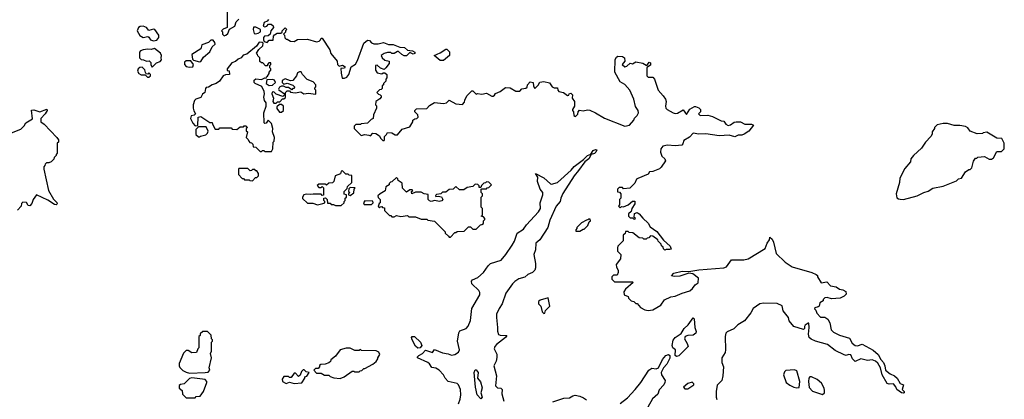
# Model space of a CAD drawing. Extents: x 2210602 to 2357277, y 510288 to 673808.
# Tile 332 of 464: x 2335416 to 2344170, y 604246 to 607623. Entities that reach past the tile are written whole.
import ezdxf

# ---------------------------------------------------------------- set-up
doc = ezdxf.new("R2010")
doc.units = 0

msp = doc.modelspace()

# ---------------------------------------------------------------- linework, layer by layer
at = {"layer": '0CON05XD'}
for points in [[(2337260, 607775), (2337260, 607555), (2337225, 607540), (2337210, 607525), (2337220, 607515), (2337220, 607495), (2337235, 607480), (2337250, 607485), (2337265, 607500), (2337281.7, 607538.3), (2337327.5, 607565), (2337340, 607605), (2337363, 607627)], [(2336605, 607433.8), (2336635, 607442.5), (2336652.5, 607465), (2336652.5, 607485), (2336617.5, 607535), (2336605, 607538), (2336565, 607527.5), (2336544.1, 607554.1), (2336515, 607564.2), (2336487, 607563), (2336471.2, 607555), (2336461.2, 607525), (2336485, 607481.2), (2336515, 607466), (2336555, 607472.5), (2336565, 607467.5), (2336577.5, 607445), (2336605, 607433.8)], [(2337515, 607497.5), (2337535, 607503.8), (2337557.5, 607515), (2337556.7, 607536.7), (2337515, 607557.5), (2337493.3, 607556.7), (2337492.5, 607535), (2337501.7, 607501.7), (2337515, 607497.5)], [(2337627.5, 607625), (2337615, 607610), (2337590.7, 607599.3), (2337580, 607565), (2337595, 607560), (2337613, 607567), (2337627.5, 607582.5), (2337653, 607583), (2337668.3, 607568.3), (2337672.5, 607555), (2337650, 607525), (2337642.5, 607495), (2337625, 607480), (2337593.8, 607476.2), (2337583.8, 607466.2), (2337583.6, 607443.6), (2337590, 607430), (2337615, 607420), (2337635, 607440), (2337668.3, 607441.7), (2337673, 607477), (2337680.7, 607489.3), (2337705, 607503.3), (2337737.5, 607502.5), (2337748.3, 607511.7), (2337750, 607525), (2337775, 607550), (2337790, 607535), (2337780, 607525), (2337778.3, 607511.7), (2337760, 607495), (2337770, 607485), (2337773, 607463), (2337785, 607450), (2337795, 607450), (2337823, 607433), (2337855, 607430), (2337885, 607447.5), (2337975, 607450), (2338055, 607427.5), (2338077, 607433), (2338090, 607445), (2338095, 607460), (2338105, 607460), (2338172.5, 607355), (2338181.7, 607321.7), (2338237.5, 607255), (2338242.5, 607225), (2338255, 607210), (2338285, 607220), (2338310, 607205), (2338305, 607192.5), (2338271.7, 607188.3), (2338273, 607147), (2338283, 607103), (2338305, 607103.3), (2338325, 607112.5), (2338343.3, 607135), (2338362.5, 607205), (2338401.7, 607228.3), (2338420.7, 607259.3), (2338476.4, 607413.6), (2338508.3, 607441.7), (2338525, 607437.5), (2338545, 607417.5), (2338565, 607407.5), (2338601.7, 607408.3), (2338651.7, 607421.7), (2338695, 607402.5), (2338735, 607402.5), (2338795, 607380), (2338837, 607377), (2338865, 607352.5), (2338907, 607347), (2338930, 607335), (2338928.3, 607321.7), (2338915, 607317.5), (2338885, 607330), (2338855, 607302.5), (2338835, 607302.5), (2338813, 607313), (2338785, 607340), (2338775, 607340), (2338745, 607322.5), (2338725, 607322.5), (2338715, 607332.5), (2338685, 607332.5), (2338655, 607322.5), (2338630, 607305), (2338640, 607285), (2338663, 607263), (2338700, 607255), (2338700, 607235), (2338672.5, 607195), (2338655, 607180), (2338623, 607193), (2338595, 607220), (2338580, 607215), (2338580, 607175), (2338595, 607150), (2338635, 607142.5), (2338648.3, 607151.7), (2338661.7, 607151.7), (2338680, 607135), (2338680, 607105), (2338670, 607095), (2338670, 607075), (2338650, 607055), (2338650, 607045), (2338640, 607035), (2338638.3, 607011.7), (2338628.3, 607001.7), (2338615, 607000), (2338590, 606975), (2338605, 606960), (2338620, 606955), (2338630, 606945), (2338630, 606935), (2338619.3, 606920.7), (2338582.5, 606895), (2338580, 606865), (2338587, 606857), (2338587.5, 606835), (2338563, 606777), (2338560, 606745), (2338540, 606735), (2338507, 606703), (2338452.5, 606697.5), (2338445, 606690), (2338405, 606690), (2338390, 606675), (2338390, 606655), (2338451.7, 606591.7), (2338485, 606602.5), (2338520, 606595), (2338535, 606590), (2338555, 606612.5), (2338581.7, 606611.7), (2338615, 606590), (2338625, 606570), (2338645, 606550), (2338655, 606550), (2338660, 606555), (2338660, 606585), (2338678.3, 606601.7), (2338685, 606620), (2338725, 606617.5), (2338755, 606600), (2338775, 606600), (2338815, 606650), (2338885, 606670), (2338910, 606715), (2338911.7, 606728.3), (2338928.3, 606741.7), (2338947, 606743), (2338960, 606755), (2338956.2, 606776.2), (2338930, 606805), (2338930, 606815), (2338945, 606830), (2339035, 606832.5), (2339060.7, 606859.3), (2339105, 606887.5), (2339185, 606876.7), (2339210, 606885), (2339235, 606907.5), (2339295, 606873.8), (2339351.7, 606868.3), (2339371.7, 606888.3), (2339373, 606907), (2339390, 606945), (2339435, 606990), (2339445, 606990), (2339475, 606960), (2339485, 606967.5), (2339525, 606960), (2339565, 606970), (2339615, 606942.5), (2339625, 606942.5), (2339638.3, 606951.7), (2339645, 606967.5), (2339687, 606983), (2339735, 607020), (2339777, 607017), (2339828.3, 606988.3), (2339861.7, 606988.3), (2339881.7, 607008.3), (2339917, 607013), (2339928.3, 607021.7), (2339930, 607045), (2339955, 607070), (2339980, 607065), (2339983, 607033), (2339995, 607010), (2340025, 607040), (2340041.7, 607068.3), (2340075, 607072.5), (2340125, 607062.5), (2340150, 607025), (2340168.3, 607018.3), (2340198.3, 607018.3), (2340200, 606995), (2340210, 606985), (2340250, 606975), (2340285, 606950), (2340298.3, 606951.7), (2340300, 606965), (2340315, 606970), (2340330, 606955), (2340327.5, 606925), (2340350, 606895), (2340350, 606855), (2340330, 606825), (2340330, 606815), (2340340, 606805), (2340341.7, 606771.7)], [(2336595, 607200), (2336631.7, 607238.3), (2336665, 607252.5), (2336677.5, 607265), (2336672.5, 607285), (2336677.5, 607305), (2336667.5, 607325), (2336615, 607367.5), (2336585, 607357.5), (2336555, 607362.5), (2336513.6, 607356.4), (2336490, 607345), (2336480, 607335), (2336480, 607285), (2336495, 607270), (2336517, 607267), (2336543, 607253), (2336567.5, 607257.5), (2336581.7, 607241.7), (2336583, 607223), (2336595, 607200)], [(2337655, 606450), (2337667.5, 606475), (2337670, 606535), (2337677, 606543), (2337680, 606575), (2337662.5, 606625), (2337666.7, 606655), (2337655, 606700), (2337625, 606730), (2337608.3, 606701.7), (2337595, 606700), (2337590, 606705), (2337587.5, 606795), (2337607.5, 606855), (2337607.5, 606885), (2337593, 606903), (2337587.5, 606935), (2337593.3, 606965), (2337590, 606985), (2337569.3, 607029.3), (2337510, 607055), (2337500, 607065), (2337500, 607085), (2337515, 607097.5), (2337565, 607092.5), (2337595, 607107.5), (2337608.3, 607101.7), (2337610, 607115), (2337619.3, 607120.7), (2337632.5, 607145), (2337633, 607157), (2337650, 607175), (2337650, 607185), (2337640, 607195), (2337640, 607215), (2337650, 607225), (2337648.3, 607238.3), (2337631.7, 607238.3), (2337620, 607225), (2337618.3, 607211.7), (2337601.7, 607211.7), (2337578.3, 607238.3), (2337565, 607240), (2337551.7, 607251.7), (2337550, 607285), (2337531.7, 607301.7), (2337530, 607315), (2337520, 607325), (2337540.7, 607359.3), (2337578.3, 607391.7), (2337580, 607415), (2337571.7, 607421.7), (2337545, 607422.5), (2337521.7, 607388.3), (2337435, 607316.7), (2337403.6, 607306.4), (2337385, 607282.5), (2337357.5, 607272.5), (2337335, 607250), (2337300.7, 607239.3), (2337260, 607185), (2337261.7, 607171.7), (2337277, 607167), (2337280, 607135), (2337245, 607132.5), (2337225, 607122.5), (2337193, 607077), (2337163.6, 607056.4), (2337126.4, 607043.6), (2337095, 607022.5), (2337075, 607020), (2337068.3, 607011.7), (2337062.5, 606975), (2337040.7, 606959.3), (2337025, 606932.5), (2336983, 606917), (2336970, 606905), (2336957.5, 606865), (2336957.5, 606835), (2336963, 606813), (2336980, 606785), (2336967, 606773), (2336941.7, 606768.3), (2336933.3, 606745), (2336953.9, 606703.9), (2336975, 606680), (2336998.3, 606681.7), (2337003, 606757), (2337025, 606762.5), (2337105, 606710), (2337128.3, 606708.3), (2337130, 606695), (2337155, 606650), (2337185, 606650), (2337195, 606660), (2337295, 606660), (2337305, 606650), (2337345, 606647.5), (2337375, 606670), (2337405, 606670), (2337411.7, 606678.3), (2337425, 606680), (2337440, 606665), (2337430, 606655), (2337430, 606635), (2337440, 606625), (2337430, 606575), (2337448.3, 606558.3), (2337451.7, 606541.7), (2337461.7, 606531.7), (2337478.3, 606528.3), (2337490, 606515), (2337491.7, 606491.7), (2337515, 606490), (2337555, 606450), (2337565, 606450), (2337575, 606460), (2337585, 606460), (2337595, 606450), (2337655, 606450)], [(2337015, 607247.5), (2337025, 607252.5), (2337050.7, 607289.3), (2337105, 607337.5), (2337127, 607383), (2337152.5, 607405), (2337151.7, 607421.7), (2337135, 607440), (2337115, 607440), (2337095, 607420), (2337035, 607400), (2337026.4, 607363.6), (2336947.5, 607315), (2336952.5, 607272.5), (2336962.5, 607262.5), (2337015, 607247.5)], [(2339185, 607261.2), (2339155, 607261.2), (2339100, 607305), (2339155, 607327.5), (2339205, 607360), (2339215, 607360), (2339236.4, 607336.4), (2339236.2, 607305), (2339185, 607261.2)], [(2340341.7, 606771.7), (2340358.3, 606761.7), (2340378.3, 606781.7), (2340380, 606805), (2340392.5, 606817.5), (2340425, 606812.5), (2340465, 606820), (2340485, 606817.5), (2340536.1, 606796.1), (2340616.4, 606746.4), (2340795, 606677.5), (2340837.5, 606685), (2340875, 606730), (2340881.7, 606748.3), (2340905, 606770), (2340916.2, 606795), (2340916, 606815), (2340892.3, 606852.3), (2340875.8, 606915.8), (2340840, 606995), (2340796.4, 607046.4), (2340755, 607070), (2340707.5, 607155), (2340710.7, 607269.3), (2340720.7, 607289.3), (2340735, 607297.5), (2340776.4, 607296.4), (2340792.5, 607285), (2340797, 607253), (2340772.5, 607225), (2340795, 607202.5), (2340815, 607210), (2340843, 607237), (2340865, 607230), (2340895, 607247.5), (2340956.4, 607236.4), (2340985, 607220), (2340995, 607220), (2341013.9, 607246.1), (2341025, 607240), (2341025, 607220), (2340992.5, 607197.5), (2340993, 607123), (2341005, 607112.5), (2341045, 607113.3), (2341060, 607095), (2341093.8, 606995), (2341137.3, 606947.3), (2341156.7, 606915), (2341163.3, 606895), (2341157, 606853), (2341161.2, 606835), (2341172.9, 606822.9), (2341225, 606793.8), (2341245, 606790), (2341265, 606792.5), (2341315, 606820), (2341345, 606780), (2341373.6, 606826.4), (2341415, 606852.5), (2341425, 606851.2), (2341455, 606838.8), (2341468.8, 606825), (2341467.5, 606805), (2341452.5, 606785), (2341465, 606770), (2341535, 606772.5), (2341575, 606763.3), (2341653, 606723), (2341675, 606720), (2341695, 606692.5), (2341715, 606682.5), (2341735, 606686.7), (2341769.3, 606710.7), (2341785, 606713.8), (2341825, 606713.3), (2341863.9, 606693.9), (2341923, 606693), (2341940, 606685), (2341897.7, 606632.3), (2341856.1, 606603.9), (2341835, 606596.7), (2341805, 606596.7), (2341775, 606582.5), (2341725, 606596.2), (2341635, 606591.2), (2341515, 606609.2), (2341455, 606603.8), (2341405, 606613.8), (2341370.5, 606579.5), (2341320.7, 606549.3), (2341311.7, 606518.3), (2341301.7, 606508.3), (2341245, 606502.5), (2341175, 606506.7), (2341135, 606497.5), (2341117.5, 606475), (2341112.5, 606445), (2341125, 606410), (2341152.5, 606385), (2341157, 606367), (2341118.3, 606311.7), (2341105, 606297.5), (2341045, 606272.5), (2341015, 606270), (2341005, 606250), (2340911.7, 606211.7), (2340900, 606205), (2340885, 606170), (2340840, 606125), (2340785, 606120), (2340775, 606130), (2340745, 606130), (2340730, 606115), (2340731.7, 606091.7), (2340748.3, 606088.3), (2340760, 606075), (2340760, 606035), (2340750, 606025), (2340750, 605975), (2340740, 605965), (2340755, 605950), (2340765, 605960), (2340785, 605957.5), (2340825, 605977.5), (2340865, 606010), (2340885, 606010), (2340885.9, 605984.1), (2340857.5, 605945), (2340853.6, 605916.4), (2340830, 605895), (2340830, 605875), (2340845, 605860), (2340865, 605860), (2340871.7, 605851.7), (2340885, 605850), (2340890, 605855), (2340880, 605865), (2340881.7, 605898.3), (2340905, 605906.7), (2340925, 605896.7), (2340955, 605857.5), (2341005, 605812.5), (2341020.7, 605780.7), (2341079.5, 605739.5), (2341140.7, 605660.7), (2341199.3, 605609.3), (2341207.5, 605582.5), (2341195, 605577.5), (2341165, 605580), (2341151.7, 605571.7), (2341140, 605585), (2341138.3, 605598.3), (2341121.7, 605611.7), (2341120, 605625), (2341091.7, 605651.7), (2341090, 605665), (2341045, 605697.5), (2341025, 605700), (2341008.3, 605681.7), (2340995, 605680), (2340985, 605670), (2340965, 605670), (2340955, 605680), (2340923, 605683), (2340867, 605727), (2340835, 605730), (2340825, 605740), (2340801.7, 605738.3), (2340798.3, 605721.7), (2340780, 605705), (2340780, 605655), (2340735, 605610), (2340730, 605595), (2340730, 605565), (2340760, 605535), (2340757.5, 605495), (2340720, 605445), (2340723, 605423), (2340737.5, 605395), (2340737, 605373), (2340728.3, 605351.7), (2340695, 605350), (2340680, 605335), (2340680, 605315), (2340705, 605292.5), (2340865, 605290), (2340870, 605285), (2340802.5, 605225), (2340788.3, 605201.7), (2340790, 605175), (2340825, 605160), (2340830, 605145), (2340853, 605123), (2340877, 605117), (2340895, 605100), (2340905, 605100), (2340935, 605062.5), (2340973, 605043), (2341005, 605037.5), (2341045, 605042.5), (2341115, 605082.5), (2341147.5, 605132.5), (2341205, 605157.5), (2341245, 605163.3), (2341305, 605191.2), (2341375, 605212), (2341398.3, 605231.7), (2341422.5, 605265), (2341448.3, 605281.7), (2341452.5, 605325), (2341401.7, 605361.7), (2341365, 605367.5), (2341285, 605342.5), (2341235, 605337.5), (2341210, 605345), (2341233, 605367), (2341305, 605386.7), (2341365, 605382.5), (2341455, 605398.6), (2341675, 605416), (2341700, 605425), (2341745, 605486), (2341855, 605486.2), (2341893.9, 605496.1), (2342045, 605587.5), (2342062, 605635), (2342082.5, 605665), (2342085, 605690), (2342105, 605670), (2342117.5, 605645), (2342143, 605543), (2342222.5, 605465), (2342284.1, 605424.1), (2342460, 605375), (2342497, 605357), (2342508.3, 605348.3), (2342510, 605335), (2342543, 605283), (2342591.7, 605291.7), (2342625, 605256.7), (2342675, 605247.5), (2342705, 605226.2), (2342735, 605221.2), (2342760, 605205), (2342765, 605182.5), (2342745.8, 605164.2), (2342710, 605145), (2342635, 605140), (2342595, 605152.5), (2342575, 605150), (2342560, 605135), (2342558.3, 605121.7), (2342530, 605105), (2342522.5, 605075), (2342515, 605067.5), (2342485, 605060), (2342482.5, 605052.5), (2342495, 605040), (2342501.7, 605011.7), (2342535, 604977.5), (2342575, 604977.5), (2342599.5, 604959.5), (2342617.8, 604927.8), (2342631.4, 604865), (2342650, 604845), (2342705.7, 604815.7), (2342795, 604789.2), (2342816.9, 604745), (2342843.7, 604723.7), (2342865, 604723.3), (2342905.6, 604735.6), (2343005, 604684), (2343048.9, 604645), (2343071.2, 604601.2), (2343095, 604573.8), (2343107.1, 604545), (2343114.2, 604504.2), (2343155, 604473.8), (2343195, 604456.2), (2343218, 604435), (2343245, 604387.5), (2343272.5, 604375), (2343262.5, 604335), (2343280, 604315), (2343280, 604305), (2343275, 604300), (2343255, 604302.5), (2343215, 604333.3), (2343206.2, 604356.2), (2343185, 604383.3), (2343145, 604380), (2343127.7, 604387.7), (2343083.8, 604463.8), (2343069.2, 604525), (2343046.7, 604566.7), (2343025.5, 604585.5), (2342995, 604597.5), (2342955, 604591.9), (2342895, 604607.5), (2342845, 604582.5), (2342820, 604605), (2342805, 604642.5), (2342785, 604646.2), (2342765, 604637.5), (2342745, 604643.3), (2342665, 604680), (2342596.7, 604735), (2342492.7, 604762.7), (2342452, 604782), (2342436.2, 604795), (2342429.2, 604825), (2342435.8, 604885.8), (2342432.5, 604922.5), (2342425, 604923.3), (2342400, 604905), (2342393.3, 604895), (2342392.5, 604875), (2342385, 604867.5), (2342300, 604895), (2342257.5, 604945), (2342252.5, 604975), (2342205, 605032.5), (2342195, 605077.5), (2342149.4, 605099.4), (2342028.7, 605101.3), (2341995, 605094.4), (2341937.5, 605055), (2341917.5, 605015), (2341860, 604945), (2341800.7, 604909.3), (2341765, 604873.3), (2341705, 604847.5), (2341693.3, 604835), (2341686.7, 604805), (2341692.5, 604685), (2341686.7, 604663.3), (2341657.5, 604615), (2341657.5, 604575), (2341672.5, 604535), (2341667.5, 604455), (2341660, 604415), (2341618.3, 604371.7), (2341607.5, 604315), (2341607.5, 604265), (2341613.3, 604245)], [(2336565, 607112.5), (2336580, 607125), (2336580, 607135), (2336565, 607150), (2336555, 607140), (2336541.7, 607141.7), (2336533, 607153), (2336528.3, 607178.3), (2336505, 607200), (2336483, 607197), (2336470, 607185), (2336463.3, 607165), (2336474.2, 607144.2), (2336495, 607133.8), (2336531.7, 607131.7), (2336553, 607113), (2336565, 607112.5)], [(2336925, 607200), (2336955, 607202.5), (2336962.5, 607225), (2336937.5, 607257.5), (2336895, 607257.5), (2336880, 607245), (2336880, 607225), (2336895, 607207.5), (2336925, 607200)], [(2337695, 606880), (2337708.3, 606891.7), (2337727.5, 606892.5), (2337751.7, 606918.3), (2337765, 606920), (2337778.3, 606931.7), (2337780, 606975), (2337795, 606990), (2337815, 606990), (2337825, 606980), (2337865, 606972.5), (2337915, 606982.5), (2337943.6, 606963.6), (2337985, 606970), (2338045, 606960), (2338050, 606965), (2338050, 606995), (2338040, 607005), (2338040, 607015), (2338050, 607025), (2338050, 607045), (2338025, 607070), (2337971.7, 607091.7), (2337930, 607135), (2337918.3, 607158.3), (2337905, 607160), (2337885, 607150), (2337877, 607123), (2337845, 607082.5), (2337825, 607080), (2337775, 607097.5), (2337748.3, 607081.7), (2337750, 607065), (2337765, 607050), (2337795, 607060), (2337845, 607040), (2337860, 607025), (2337855, 607010), (2337845, 607010), (2337835, 607000), (2337805, 607020), (2337785, 607020), (2337761.7, 607031.7), (2337745, 607032.5), (2337726.4, 607023.6), (2337716.7, 607005), (2337719.3, 606999.3), (2337770, 606965), (2337768.3, 606951.7), (2337755, 606940), (2337695, 606960), (2337675, 606982.5), (2337660.7, 606979.3), (2337657.5, 606965), (2337672.5, 606925), (2337667.5, 606895), (2337675, 606880), (2337695, 606880)], [(2337635, 607037.5), (2337665, 607040), (2337690, 607065), (2337680, 607085), (2337665, 607090), (2337611.7, 607088.3), (2337607.5, 607055), (2337635, 607037.5)], [(2337745, 606800), (2337760, 606815), (2337760, 606855), (2337745, 606870), (2337725, 606870), (2337703, 606847), (2337703, 606833), (2337725, 606800), (2337745, 606800)], [(2335329.3, 606610.7), (2335425, 606650), (2335455, 606680), (2335470, 606705), (2335528.3, 606741.7), (2335521.7, 606818.3), (2335541.7, 606821.7), (2335595, 606802.5), (2335658.3, 606828.3), (2335660, 606815), (2335642.5, 606785), (2335602.5, 606745), (2335602.5, 606715), (2335633.3, 606693.3), (2335746.7, 606575), (2335760, 606555), (2335760, 606535), (2335750, 606525), (2335750, 606435), (2335740, 606425), (2335740, 606415), (2335721.7, 606398.3), (2335718.3, 606381.7), (2335695, 606360), (2335675, 606350), (2335655, 606350), (2335641.7, 606338.3), (2335640, 606325), (2335630, 606315), (2335630, 606295), (2335672.5, 606105), (2335715, 606027.5), (2335747.3, 605997.3), (2335750, 605985), (2335740, 605975), (2335725, 605978), (2335665, 606018.8), (2335565, 606066.7), (2335536.7, 606025), (2335522.3, 605987.7), (2335505, 605967.5), (2335490.7, 605970.7), (2335475, 605997.5), (2335445, 606000), (2335433, 605987), (2335430, 605965), (2335395, 605930)], [(2337015, 606580), (2337023, 606587), (2337071.7, 606598.3), (2337087, 606613), (2337091.7, 606631.7), (2337075, 606670), (2337005, 606670), (2336983, 606647), (2336983, 606603), (2337005, 606580), (2337015, 606580)], [(2343275, 606023.3), (2343395, 606056.7), (2343454.1, 606085.9), (2343493.6, 606096.4), (2343535, 606123.3), (2343626.4, 606143.6), (2343745, 606190), (2343763, 606207), (2343790, 606215), (2343825, 606270), (2343855, 606290), (2343865, 606290), (2343880, 606305), (2343897.5, 606365), (2343915, 606390), (2343925, 606390), (2343935, 606400), (2343995, 606407.5), (2344035, 606382.5), (2344055, 606382.5), (2344072.5, 606395), (2344105, 606450), (2344145, 606450), (2344170, 606475), (2344170, 606525), (2344147, 606567), (2344105, 606570), (2344015, 606622.5), (2343983, 606617), (2343975, 606610), (2343928.3, 606608.3), (2343865, 606632.5), (2343845, 606660), (2343825, 606672.5), (2343775, 606682.5), (2343725, 606682.5), (2343665, 606700), (2343625, 606700), (2343573, 606687), (2343550, 606665), (2343550, 606655), (2343530, 606625), (2343530, 606605), (2343517.5, 606585), (2343470, 606535), (2343435, 606480), (2343363.6, 606416.4), (2343340, 606385), (2343335, 606360), (2343285, 606300), (2343242.5, 606215), (2343237.5, 606175), (2343207.5, 606075), (2343215, 606040), (2343228.3, 606028.3), (2343243, 606027), (2343275, 606023.3)], [(2339315.8, 604205), (2339333.1, 604246.9), (2339338.7, 604285), (2339333.8, 604335), (2339316.1, 604376.1), (2339305, 604385.8), (2339224.2, 604404.2), (2339197.5, 604435), (2339183, 604463), (2339144.2, 604504.2), (2339115, 604522), (2339079.3, 604529.3), (2339060.5, 604560.5), (2339045, 604574), (2338953.3, 604615), (2338953.3, 604625), (2338963.8, 604635), (2338996.7, 604655), (2339025, 604682.5), (2339086, 604664), (2339105, 604690), (2339175, 604660), (2339225, 604651.4), (2339255, 604639.5), (2339285, 604644.6), (2339316.7, 604665), (2339325.6, 604685), (2339308.1, 604765), (2339321.2, 604838.8), (2339330, 604855), (2339385, 604876.7), (2339404.1, 604895.9), (2339422.6, 604947.4), (2339434.6, 605055.4), (2339506.7, 605175), (2339506.7, 605195), (2339498.1, 605215), (2339435, 605274), (2339432.3, 605297.7), (2339441.9, 605308.1), (2339489.1, 605330.9), (2339540, 605375), (2339580, 605435), (2339602.5, 605455), (2339696.7, 605485), (2339739.2, 605535), (2339795, 605616.2), (2339815, 605653.3), (2339840, 605725), (2339895, 605760), (2339920.4, 605799.6), (2340028.9, 605915), (2340045.4, 605944.6), (2340044.2, 605995), (2340066.1, 606065), (2340066.2, 606085), (2340042.9, 606115), (2340020.9, 606185), (2340022.2, 606222.2), (2340002.5, 606255), (2340075, 606216.5), (2340135, 606162.2), (2340145, 606160), (2340196.4, 606173.6), (2340320, 606285), (2340345, 606317.5), (2340430, 606380), (2340464, 606415), (2340493.3, 606426.7), (2340515, 606459.2), (2340535, 606468), (2340547.5, 606465), (2340538.8, 606445), (2340525, 606432.5), (2340497, 606423), (2340476, 606385), (2340440.6, 606359.4), (2340385, 606281.2), (2340345.7, 606234.3), (2340244, 606076), (2340225.7, 606035.7), (2340221.1, 606005), (2340184.3, 605965.7), (2340130, 605840), (2340111.5, 605775), (2340041.5, 605665), (2340006, 605634), (2340001.5, 605575), (2339987.1, 605535), (2340000.8, 605455), (2340001.6, 605415), (2339995.3, 605395), (2339975, 605375.3), (2339935, 605355.3), (2339907.8, 605332.2), (2339855, 605319.2), (2339819.1, 605295), (2339797.9, 605275), (2339739.1, 605190.9), (2339705.3, 605095), (2339677.8, 605055), (2339656.3, 605005), (2339654, 604975), (2339663.8, 604885), (2339662.9, 604852.9), (2339673.8, 604823.8), (2339687.1, 604817.1), (2339746.7, 604815), (2339734, 604795), (2339654.7, 604735.3), (2339639.4, 604715), (2339635.8, 604695), (2339657, 604647), (2339657.3, 604617.3), (2339650.8, 604585), (2339630, 604545), (2339654.4, 604455), (2339647.4, 604367.4), (2339665, 604347.1), (2339694.2, 604344.2), (2339706, 604335), (2339703.3, 604295), (2339721.1, 604231.1)], [(2337485, 606190), (2337511.7, 606218.3), (2337525, 606220), (2337540, 606235), (2337540, 606255), (2337525, 606280), (2337515, 606280), (2337505, 606290), (2337485, 606290), (2337478.3, 606281.7), (2337465, 606280), (2337445, 606300), (2337365, 606300), (2337360, 606295), (2337360, 606245), (2337395, 606210), (2337405, 606210), (2337415, 606200), (2337455, 606200), (2337463, 606193), (2337485, 606190)], [(2338275, 605970), (2338300, 605995), (2338300, 606005), (2338310, 606015), (2338310, 606035), (2338320, 606045), (2338320, 606065), (2338301.7, 606071.7), (2338300, 606095), (2338328.3, 606121.7), (2338331.7, 606138.3), (2338370, 606175), (2338368.3, 606238.3), (2338345, 606240), (2338335, 606250), (2338315, 606250), (2338285, 606280), (2338273, 606277), (2338268.3, 606251.7), (2338220, 606235), (2338210, 606185), (2338198.3, 606171.7), (2338165, 606170), (2338145, 606150), (2338135, 606160), (2338075, 606160), (2338061.7, 606148.3), (2338075, 606130), (2338095, 606130), (2338105, 606140), (2338118.3, 606128.3), (2338118.3, 606061.7), (2338105, 606060), (2338095, 606070), (2338025, 606072.5), (2338005, 606067.5), (2337965, 606072.5), (2337943.6, 606066.4), (2337930, 606045), (2337931.7, 606031.7), (2337975, 605992.5), (2338021.7, 605991.7), (2338065, 605977.5), (2338111.7, 605988.3), (2338130, 605995), (2338130, 606005), (2338120, 606015), (2338120, 606035), (2338135, 606040), (2338150, 606025), (2338151.7, 605991.7), (2338175, 605990), (2338185, 605980), (2338205, 605980), (2338225, 605970), (2338275, 605970)], [(2339245, 605690), (2339285, 605730), (2339295, 605730), (2339305, 605740), (2339368.3, 605741.7), (2339405, 605780), (2339425, 605780), (2339445, 605760), (2339475, 605760), (2339511.7, 605798.3), (2339525, 605800), (2339538.3, 605811.7), (2339540, 605835), (2339550, 605845), (2339550, 605855), (2339538.3, 605868.3), (2339520, 605875), (2339530, 605885), (2339530, 605945), (2339520, 605955), (2339520, 606045), (2339530, 606055), (2339530, 606075), (2339520, 606085), (2339520, 606115), (2339525, 606120), (2339565, 606120), (2339571.7, 606128.3), (2339588.3, 606131.7), (2339610, 606155), (2339588.3, 606178.3), (2339565, 606180), (2339558.3, 606171.7), (2339541.7, 606168.3), (2339521.7, 606148.3), (2339515, 606130), (2339501.7, 606131.7), (2339500, 606145), (2339488.3, 606158.3), (2339465, 606160), (2339445, 606140), (2339395, 606130), (2339365, 606110), (2339325, 606110), (2339295, 606140), (2339270, 606115), (2339235, 606112.5), (2339205, 606087.5), (2339175, 606090), (2339160, 606075), (2339123, 606067), (2339111.7, 606058.3), (2339115, 606050), (2339137.5, 606052.5), (2339166, 606046), (2339178.8, 606025), (2339168.1, 606011.9), (2339145, 606006), (2339106.4, 606013.6), (2339075, 606006), (2339060.8, 606010.8), (2339048.8, 606025), (2339047.5, 606067.5), (2339013, 606073), (2338985, 606090), (2338935, 606090), (2338903, 606073), (2338900, 606095), (2338910, 606105), (2338905, 606110), (2338885, 606110), (2338855, 606090), (2338820, 606125), (2338815, 606170), (2338781.7, 606191.7), (2338778.3, 606208.3), (2338765, 606220), (2338725, 606180), (2338711.7, 606178.3), (2338700, 606165), (2338700, 606155), (2338670, 606135), (2338665, 606100), (2338620, 606075), (2338600, 606055), (2338601.7, 606041.7), (2338620, 606025), (2338620, 605995), (2338611.7, 605988.3), (2338601.7, 605961.7), (2338615, 605950), (2338621.7, 605958.3), (2338635, 605960), (2338641.7, 605951.7), (2338658.3, 605948.3), (2338660, 605925), (2338705, 605880), (2338715, 605880), (2338725, 605870), (2338745, 605870), (2338765, 605880), (2338805, 605872.5), (2338865, 605880), (2338875, 605870), (2338935, 605870), (2338985, 605850), (2339035, 605850), (2339045, 605840), (2339105, 605830), (2339200, 605735), (2339200, 605725), (2339228.3, 605698.3), (2339235, 605690), (2339245, 605690)], [(2338355, 606060), (2338387, 606083), (2338390, 606115), (2338398.3, 606128.3), (2338355, 606130), (2338341.7, 606118.3), (2338340, 606095), (2338350, 606085), (2338340, 606075), (2338340, 606065), (2338355, 606060)], [(2338478.3, 605978.3), (2338545, 605980), (2338560, 605995), (2338555, 606010), (2338485, 606012.5), (2338472.5, 605995), (2338478.3, 605978.3)], [(2340361.7, 605741.7), (2340395, 605742.5), (2340425, 605760), (2340435, 605760), (2340468.3, 605791.7), (2340480, 605825), (2340490, 605835), (2340488.3, 605848.3), (2340475, 605850), (2340468.3, 605841.7), (2340455, 605840), (2340410, 605815), (2340370, 605775), (2340370, 605765), (2340360, 605755), (2340361.7, 605741.7)], [(2340075, 605010), (2340085, 605012.5), (2340090, 605035), (2340130, 605075), (2340115, 605150), (2340043, 605127), (2340030, 605115), (2340030, 605095), (2340050, 605075), (2340060, 605025), (2340075, 605010)], [(2341255, 604627.5), (2341244.3, 604635), (2341245.5, 604685.5), (2341224.3, 604704.3), (2341215.7, 604725), (2341227.1, 604772.9), (2341244.6, 604795.4), (2341297.4, 604832.6), (2341325, 604876), (2341360.3, 604909.7), (2341405, 604972.5), (2341413, 604963), (2341417.5, 604885), (2341429.3, 604849.3), (2341427.5, 604835), (2341405, 604816.2), (2341355, 604813.8), (2341333.8, 604805), (2341327.5, 604785), (2341351.7, 604741.7), (2341358, 604715), (2341275, 604634.4), (2341255, 604627.5)], [(2336925, 604480), (2337065, 604483.8), (2337091.7, 604488.3), (2337107.5, 604505), (2337100, 604525), (2337120, 604615), (2337112.5, 604655), (2337120, 604675), (2337120, 604755), (2337130, 604765), (2337130, 604775), (2337120, 604785), (2337118.3, 604818.3), (2337085, 604850), (2337045, 604850), (2337021.7, 604828.3), (2337020, 604815), (2337010, 604805), (2337010, 604705), (2337000, 604695), (2336988.3, 604661.7), (2336945, 604660), (2336915, 604680), (2336895, 604680), (2336873, 604657), (2336832.5, 604565), (2336832.5, 604545), (2336840.7, 604530.7), (2336865, 604503.3), (2336895, 604486.7), (2336925, 604480)], [(2338955, 604702), (2338935, 604718.8), (2338904.2, 604775.8), (2338900.6, 604795), (2338905, 604806), (2338926, 604805), (2338980, 604755), (2338990, 604725), (2338975, 604703.3), (2338955, 604702)], [(2338265, 604432.5), (2338300, 604445), (2338373, 604497), (2338387, 604497), (2338395, 604490), (2338435, 604490), (2338441.7, 604498.3), (2338458.3, 604501.7), (2338475, 604520), (2338485, 604520), (2338555, 604560), (2338586.4, 604583.6), (2338600, 604605), (2338600, 604615), (2338617.5, 604645), (2338610, 604665), (2338585, 604677.5), (2338455, 604680), (2338445, 604690), (2338435, 604680), (2338395, 604680), (2338355, 604702.5), (2338318.3, 604701.7), (2338265, 604686.2), (2338225, 604630), (2338181.7, 604598.3), (2338178.3, 604581.7), (2338165, 604570), (2338131.7, 604558.3), (2338093, 604557), (2338081.7, 604548.3), (2338080, 604535), (2338068.3, 604521.7), (2338045, 604520), (2338030, 604505), (2338055, 604480), (2338095, 604480), (2338125, 604460), (2338165, 604460), (2338175, 604450), (2338208.3, 604438.3), (2338265, 604432.5)], [(2340755, 604209.6), (2340820.5, 604259.5), (2340888.6, 604335), (2340937.1, 604395), (2341008.8, 604505), (2341035, 604522), (2341075, 604518.5), (2341095, 604525.6), (2341130.2, 604599.8), (2341160.6, 604635), (2341185, 604645.5), (2341195.4, 604635), (2341197, 604613), (2341170.7, 604559.3), (2341139.4, 604525), (2341119.6, 604485), (2341122.5, 604465), (2341154.2, 604415), (2341152.2, 604395), (2341142.2, 604375), (2341100.8, 604329.2), (2341088.5, 604291.5), (2341040.9, 604249.1), (2341000.4, 604175)], [(2337785, 604386.7), (2337815, 604400), (2337855, 604387.5), (2337925, 604392.5), (2337950, 604435), (2337950, 604445), (2337968.3, 604451.7), (2337990, 604485), (2337961.7, 604491.7), (2337945, 604510), (2337935, 604510), (2337920, 604495), (2337908.3, 604461.7), (2337895, 604450), (2337868.3, 604478.3), (2337855, 604480), (2337828.3, 604441.7), (2337815, 604440), (2337805, 604450), (2337765, 604450), (2337750, 604425), (2337753.6, 604403.6), (2337785, 604386.7)], [(2339515, 604250), (2339484, 604285), (2339468, 604355), (2339457.5, 604485), (2339465, 604507.5), (2339475, 604507.5), (2339492.5, 604485), (2339486.2, 604435), (2339511.7, 604401.7), (2339527.7, 604347.7), (2339515.8, 604305), (2339526.7, 604265), (2339515, 604250)], [(2342325, 604347.5), (2342345, 604352.5), (2342350.6, 604405), (2342325, 604500), (2342305, 604510), (2342227, 604503), (2342215, 604490), (2342207.5, 604465), (2342230, 604395), (2342261.7, 604371.7), (2342300, 604355), (2342325, 604347.5)], [(2336975, 604260), (2336985, 604270), (2337020, 604275), (2337050, 604315), (2337080, 604395), (2337080, 604405), (2337065, 604423.3), (2336945, 604437.5), (2336925, 604430), (2336877, 604383), (2336845, 604377.5), (2336835, 604370), (2336832.5, 604345), (2336860, 604325), (2336863, 604293), (2336895, 604260), (2336975, 604260)], [(2341328.3, 604338.3), (2341355, 604340), (2341410, 604375), (2341410, 604385), (2341395, 604400), (2341355, 604386), (2341317.5, 604355), (2341328.3, 604338.3)], [(2342555, 604290), (2342570, 604305), (2342570, 604325), (2342567.5, 604345), (2342545, 604390), (2342505, 604422.5), (2342456.4, 604446.4), (2342440, 604445), (2342433.3, 604435), (2342430, 604405), (2342435, 604350), (2342465, 604317.5), (2342555, 604290)], [(2340155.5, 604224.5), (2340255, 604257.1), (2340305, 604258), (2340335, 604277.5), (2340355, 604282), (2340395, 604274.2), (2340429.5, 604259.5)], [(2340429.5, 604259.5), (2340455, 604241.4)]]:
    msp.add_lwpolyline(points, dxfattribs=at)

doc.saveas('drawing.dxf')
